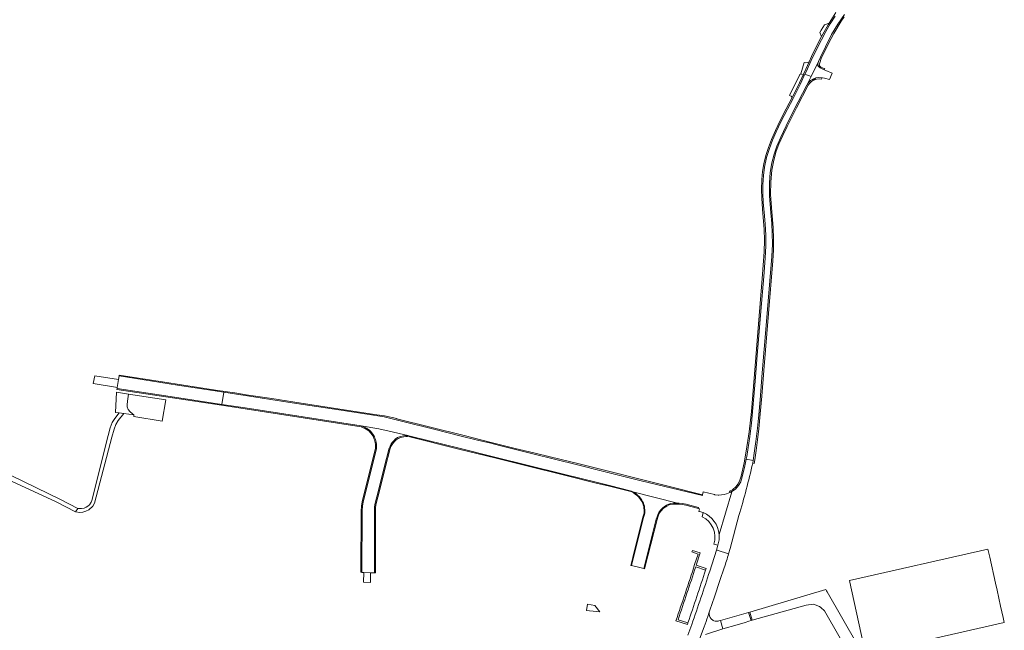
# Model space of a CAD drawing. Extents: x 152825 to 164088, y 457113 to 463005.
# Tile 362 of 364: x 163007 to 163481, y 460846 to 461140. Entities that reach past the tile are written whole.
import ezdxf

# ---------------------------------------------------------------- set-up
doc = ezdxf.new("R2010")
doc.units = 0
doc.header["$LTSCALE"] = 0.5
for name, color, linetype, lineweight in [('B-PV-VH-GESLOTENVERHARDING_ASFALT-GV', 251, 'CONTINUOUS', 18), ('B-PV-VH-GESLOTENVERHARDING_BETON-GV', 251, 'CONTINUOUS', 18), ('B-PV-VH-HALFVERHARDING_GRASBETONSTEEN-GV', 251, 'CONTINUOUS', 18), ('B-PV-VH-HALFVERHARDING_GRAVEL-GV', 251, 'CONTINUOUS', 18), ('B-PV-VH-HALFVERHARDING_PUIN-GV', 251, 'CONTINUOUS', 18), ('B-PV-VH-ONVERHARD_ZAND-GV', 251, 'CONTINUOUS', 18), ('B-PV-VH-OPENVERHARDING_BETONSTRAATSTEEN-GV', 251, 'CONTINUOUS', 18)]:
    doc.layers.add(name, color=color, linetype=linetype, lineweight=lineweight)

msp = doc.modelspace()

# ---------------------------------------------------------------- linework, layer by layer
at = {"layer": 'B-PV-VH-GESLOTENVERHARDING_ASFALT-GV', "flags": 128}
for points in [[(163399.494, 461141.508), (163397.061, 461137.759), (163394.952, 461134.095), (163392.844, 461130.117), (163390.327, 461125.148), (163387.876, 461120.101), (163385.471, 461114.74), (163384.95, 461113.588), (163387.867, 461112.363), (163391.499, 461119.596), (163392.437, 461121.726), (163394.761, 461126.649), (163397.768, 461132.55), (163400.689, 461137.652), (163403.9, 461142.277)], [(163343.687, 460892.236), (163349.772, 460912.786), (163349.805, 460912.898), (163349.692, 460912.824), (163348.881, 460912.474), (163347.295, 460911.79), (163346.102, 460911.436), (163343.527, 460911.176), (163343.281, 460911.152), (163341.697, 460911.35), (163341.433, 460911.383), (163336.096, 460912.731), (163335.756, 460911.354), (163335.656, 460910.947), (163306.281, 460918.08), (163288.318, 460922.574), (163274.957, 460925.919), (163265.274, 460928.285), (163253.539, 460931.165), (163245.756, 460933.141), (163238.175, 460935.02), (163233.252, 460936.238), (163228.248, 460937.481), (163219.08, 460939.666), (163207.269, 460942.641), (163190.944, 460946.677), (163182.622, 460948.803), (163174.465, 460950.015), (163160.809, 460952.077), (163140.602, 460955.234), (163105.593, 460960.617), (163104.6, 460954.746)], [(163104.6, 460954.746), (163115.88, 460953.039), (163171.65, 460944.403), (163180.068, 460942.986), (163185.154, 460941.873), (163194.054, 460939.772), (163195.164, 460939.51), (163218.717, 460933.652), (163236.582, 460929.267), (163250.727, 460925.769), (163269.546, 460921.099), (163284.617, 460917.331), (163291.03, 460915.793), (163301.566, 460913.061), (163301.85, 460912.951), (163302.221, 460912.784), (163323.728, 460907.287), (163324.471, 460907.235), (163326.123, 460907.08), (163327.789, 460906.729), (163333.835, 460905.219), (163333.727, 460904.688), (163334.288, 460904.487), (163334.001, 460903.344), (163334.32, 460903.275), (163336.053, 460902.771)], [(163359.815, 460926.494), (163359.893, 460926.483), (163360.096, 460927.868), (163356.668, 460928.396), (163355.854, 460924.423), (163354.475, 460918.815), (163354.046, 460917.542), (163353.058, 460915.727), (163351.523, 460914.021), (163349.805, 460912.898), (163349.772, 460912.786), (163343.687, 460892.236)], [(163343.111, 460887.013), (163342.986, 460886.478), (163342.428, 460884.7), (163342.818, 460884.614), (163348.231, 460882.98), (163348.966, 460885.461), (163353.232, 460901.303)], [(163348.231, 460882.98), (163342.818, 460884.614), (163342.428, 460884.7), (163339.189, 460874.627)], [(163338.233, 460852.791), (163338.901, 460854.878), (163339.194, 460855.793), (163341.421, 460862.306), (163344.001, 460870.063), (163346.133, 460876.227)], [(163338.901, 460854.878), (163338.233, 460852.791)], [(163337.088, 460844.093), (163345.442, 460846.826), (163345.46, 460846.914), (163344.43, 460850.788)], [(163344.43, 460850.788), (163343.534, 460850.64)], [(163334.328, 460841.822), (163336.52, 460847.861)], [(163336.52, 460847.861), (163334.328, 460841.822)]]:
    msp.add_lwpolyline(points, dxfattribs=at)
for points in [[(163395.025, 461115.302), (163394.252, 461115.645), (163392.234, 461116.539), (163391.497, 461117.16), (163391.196, 461117.664), (163391.217, 461118.553), (163391.499, 461119.596), (163387.867, 461112.363), (163385.786, 461108.218), (163386.556, 461109.327), (163387.659, 461110.509), (163389.014, 461111.275), (163389.792, 461111.555), (163390.252, 461111.721), (163391.591, 461111.87), (163392.956, 461111.762), (163393.074, 461111.749), (163393.312, 461111.723), (163394.413, 461111.603), (163396.799, 461110.965), (163398.048, 461113.964)], [(163385.786, 461108.218), (163387.867, 461112.363), (163384.95, 461113.588), (163384.619, 461112.858), (163382.841, 461108.931), (163379.381, 461102.153), (163376.533, 461096.714), (163373.364, 461090.607), (163371.096, 461085.807), (163369.371, 461081.846), (163367.832, 461077.811), (163366.468, 461073.449), (163365.465, 461068.894), (163364.946, 461064.901), (163364.703, 461060.41), (163364.665, 461056.362), (163364.907, 461051.875), (163365.306, 461047.152), (163365.797, 461041.617), (163366.095, 461036.076), (163366.092, 461031.022), (163365.79, 461025.052), (163365.135, 461016.22), (163363.785, 460999.662), (163361.89, 460976.317), (163361.07, 460965.951), (163359.238, 460945.772), (163358.387, 460939.278), (163356.944, 460929.749), (163356.668, 460928.396), (163360.096, 460927.868), (163360.601, 460931.31), (163361.343, 460936.905), (163362.104, 460943.401), (163362.75, 460949.69), (163363.379, 460957.005), (163364.449, 460969.971), (163366.296, 460992.702), (163369.056, 461025.819), (163369.279, 461031.796), (163369.267, 461036.878), (163368.969, 461041.677), (163368.468, 461046.865), (163367.93, 461054.992), (163367.905, 461061.242), (163368.279, 461066.332), (163368.981, 461070.936), (163370.093, 461075.101), (163371.444, 461078.968), (163373.288, 461083.226), (163375.911, 461088.722), (163379.658, 461096.183)], [(163104.6, 460954.746), (163105.593, 460960.617), (163083.297, 460964.015), (163055.251, 460968.426), (163054.975, 460966.689), (163054.368, 460962.879), (163054.296, 460962.427), (163077.75, 460958.81)], [(163307.475, 460875.848), (163313.461, 460899.565), (163313.849, 460900.639), (163314.207, 460901.683), (163314.714, 460902.786), (163315.52, 460903.89), (163316.568, 460904.971), (163317.493, 460905.687), (163318.418, 460906.254), (163319.552, 460906.85), (163320.447, 460907.119), (163321.76, 460907.298), (163323.728, 460907.287), (163302.221, 460912.784), (163302.484, 460912.634), (163302.856, 460912.412), (163303.208, 460912.164), (163303.607, 460911.878), (163304.147, 460911.421), (163304.628, 460910.986), (163305.181, 460910.479), (163305.839, 460909.728), (163306.214, 460909.212), (163306.566, 460908.672), (163306.931, 460908.035), (163307.306, 460907.214), (163307.541, 460906.58), (163307.765, 460905.802), (163307.882, 460904.969), (163307.965, 460904.074), (163307.965, 460903.182), (163307.906, 460902.607), (163307.8, 460901.844), (163307.35, 460900.43), (163302.53, 460881.08), (163301.61, 460877.31), (163304.891, 460876.492)]]:
    msp.add_lwpolyline(points, close=True, dxfattribs=at)
at = {"layer": 'B-PV-VH-GESLOTENVERHARDING_ASFALT-GV'}
for points in [[(163353.232, 460901.303, 0.0166439), (163359.815, 460926.494)], [(163336.053, 460902.771, -0.2718401), (163343.687, 460892.236)], [(163343.687, 460892.236, -0.1033773), (163343.111, 460887.013)], [(163346.133, 460876.227, 0.0156996), (163348.231, 460882.98)], [(163339.189, 460874.627, -0.0039968), (163330.572, 460848.893)], [(163339.842, 460851.681, -0.2373759), (163338.901, 460854.878)], [(163336.52, 460847.861, 0.0273263), (163338.233, 460852.791)], [(163338.233, 460852.791, -0.0273263), (163336.52, 460847.861)], [(163341.226, 460850.751, -0.1141048), (163339.842, 460851.681)], [(163342.212, 460850.522, -0.069974), (163341.226, 460850.751)], [(163342.975, 460850.531, -0.0511224), (163342.212, 460850.522)], [(163343.534, 460850.64, -0.0378714), (163342.975, 460850.531)], [(163330.572, 460848.893, -0.0101415), (163328.699, 460843.864)]]:
    msp.add_lwpolyline(points, format="xyb", dxfattribs=at)
at = {"layer": 'B-PV-VH-GESLOTENVERHARDING_BETON-GV', "flags": 128}
for points in [[(163399.861, 461143.123), (163397.38, 461139.424), (163396.565, 461138.057), (163396.073, 461137.23), (163394.798, 461135.091), (163392.979, 461131.665), (163391.493, 461128.867), (163388.116, 461122.035), (163386.98, 461119.546), (163385.306, 461115.881), (163384.066, 461113.156), (163384.564, 461112.883), (163384.619, 461112.858), (163384.95, 461113.588), (163385.471, 461114.74), (163387.876, 461120.101), (163390.327, 461125.148), (163392.844, 461130.117), (163394.952, 461134.095), (163397.061, 461137.759), (163399.494, 461141.508)], [(163403.9, 461142.277), (163400.689, 461137.652), (163397.768, 461132.55), (163394.761, 461126.649), (163392.437, 461121.726), (163391.499, 461119.596), (163391.217, 461118.553), (163391.196, 461117.664), (163391.497, 461117.16), (163392.234, 461116.539), (163394.252, 461115.645), (163394.476, 461116.235), (163393.699, 461116.469), (163392.649, 461116.953), (163392.607, 461116.973), (163392.082, 461117.398), (163391.744, 461117.945), (163392.032, 461119.041), (163392.762, 461121.02), (163396.215, 461128.243), (163398.79, 461133.175), (163402.342, 461139.017), (163403.788, 461141.041)]]:
    msp.add_lwpolyline(points, dxfattribs=at)
for points in [[(163348.881, 460912.474), (163349.692, 460912.824), (163349.805, 460912.898), (163351.523, 460914.021), (163353.058, 460915.727), (163354.046, 460917.542), (163354.475, 460918.815), (163355.854, 460924.423), (163356.668, 460928.396), (163356.944, 460929.749), (163358.387, 460939.278), (163359.238, 460945.772), (163361.07, 460965.951), (163361.89, 460976.317), (163363.785, 460999.662), (163365.135, 461016.22), (163365.79, 461025.052), (163366.092, 461031.022), (163366.095, 461036.076), (163365.797, 461041.617), (163365.306, 461047.152), (163364.907, 461051.875), (163364.665, 461056.362), (163364.703, 461060.41), (163364.946, 461064.901), (163365.465, 461068.894), (163366.468, 461073.449), (163367.832, 461077.811), (163369.371, 461081.846), (163371.096, 461085.807), (163373.364, 461090.607), (163376.533, 461096.714), (163379.381, 461102.153), (163382.841, 461108.931), (163384.619, 461112.858), (163384.564, 461112.883), (163384.066, 461113.156), (163382.363, 461109.412), (163379.399, 461103.47), (163378.788, 461102.327), (163375.914, 461096.954), (163372.997, 461091.27), (163370.724, 461086.383), (163368.84, 461082.14), (163367.379, 461078.298), (163366.102, 461074.42), (163365.127, 461070.407), (163364.516, 461066.728), (163364.175, 461062.855), (163364.031, 461058.023), (163364.153, 461053.9), (163364.525, 461048.659), (163365.357, 461038.815), (163365.508, 461033.799), (163365.328, 461028.063), (163364.43, 461015.34), (163359.192, 460951.335), (163358.1, 460941.538), (163356.74, 460932.263), (163355.781, 460926.666), (163354.228, 460920.233), (163353.474, 460917.789), (163352.733, 460916.384), (163351.71, 460915.053), (163350.321, 460913.905), (163350.054, 460913.761), (163348.65, 460913)], [(163389.792, 461111.555), (163389.014, 461111.275), (163387.659, 461110.509), (163386.556, 461109.327), (163385.786, 461108.218), (163379.658, 461096.183), (163375.911, 461088.722), (163373.288, 461083.226), (163371.444, 461078.968), (163370.093, 461075.101), (163368.981, 461070.936), (163368.279, 461066.332), (163367.905, 461061.242), (163367.93, 461054.992), (163368.468, 461046.865), (163368.969, 461041.677), (163369.267, 461036.878), (163369.279, 461031.796), (163369.056, 461025.819), (163366.296, 460992.702), (163364.449, 460969.971), (163363.379, 460957.005), (163362.75, 460949.69), (163362.104, 460943.401), (163361.343, 460936.905), (163360.601, 460931.31), (163360.096, 460927.868), (163359.893, 460926.483), (163360.565, 460926.392), (163360.779, 460928.116), (163361.431, 460932.627), (163362.093, 460937.739), (163362.715, 460943.066), (163363.425, 460950.194), (163364.142, 460958.801), (163365.107, 460971.065), (163367.354, 460998.473), (163369.46, 461023.801), (163369.782, 461028.972), (163369.869, 461034.31), (163369.615, 461039.839), (163368.997, 461047.272), (163368.446, 461055.667), (163368.483, 461061.787), (163368.961, 461067.427), (163369.922, 461072.261), (163371.146, 461076.503), (163372.45, 461079.875), (163374.255, 461083.989), (163376.346, 461088.324), (163380.827, 461097.301), (163386.487, 461108.179), (163387.089, 461109.018), (163388.159, 461110.089), (163388.597, 461110.34), (163388.741, 461110.592), (163390.047, 461111.448)], [(163389.792, 461111.555), (163390.047, 461111.448), (163388.741, 461110.592), (163388.597, 461110.34), (163388.893, 461110.509), (163389.185, 461110.675), (163390.494, 461111.066), (163391.743, 461111.226), (163392.92, 461111.15), (163393.074, 461111.749), (163392.956, 461111.762), (163391.591, 461111.87), (163390.252, 461111.721)]]:
    msp.add_lwpolyline(points, close=True, dxfattribs=at)
at = {"layer": 'B-PV-VH-HALFVERHARDING_GRASBETONSTEEN-GV', "flags": 128}
msp.add_lwpolyline([(163286.32, 460855.104), (163283.97, 460858.051), (163280.357, 460858.639), (163280.015, 460855.724), (163281.365, 460855.563), (163283.181, 460855.418)], close=True, dxfattribs=at)
at = {"layer": 'B-PV-VH-HALFVERHARDING_GRAVEL-GV', "flags": 128}
msp.add_lwpolyline([(163473.768, 460881.343), (163472.916, 460885.175), (163406.342, 460870.168), (163406.521, 460869.353), (163414.118, 460834.832), (163443.588, 460841.467), (163446.297, 460842.077), (163480.777, 460849.84), (163480.246, 460852.228), (163479.011, 460857.777), (163477.302, 460865.46), (163476.572, 460868.744)], close=True, dxfattribs=at)
at = {"layer": 'B-PV-VH-HALFVERHARDING_PUIN-GV', "flags": 128}
msp.add_lwpolyline([(163062.405, 460949.727), (163062.271, 460948.898), (163075.898, 460946.661), (163077.738, 460956.985), (163059.8, 460959.748), (163059.275, 460956.39), (163059.058, 460954.623), (163059.213, 460953.57), (163059.678, 460952.299), (163060.515, 460951.184), (163061.568, 460950.409)], close=True, dxfattribs=at)
at = {"layer": 'B-PV-VH-ONVERHARD_ZAND-GV', "flags": 128}
for points in [[(163034.357, 460903.077), (163036.425, 460902.732), (163037.748, 460902.967), (163039.261, 460903.438), (163040.633, 460904.145), (163042.573, 460905.891), (163043.425, 460907.261), (163051.708, 460938.987), (163052.883, 460942.937), (163053.727, 460945.16), (163054.745, 460946.954), (163057.471, 460950.395), (163055.25, 460950.696), (163053.131, 460948.048), (163051.963, 460945.99), (163051.041, 460943.562), (163049.927, 460939.852), (163042.162, 460908.574), (163041.901, 460907.818), (163040.955, 460906.496), (163040.269, 460905.811), (163039.441, 460905.34), (163038.424, 460904.892), (163037.171, 460904.681), (163036.273, 460904.658), (163035.446, 460904.73)], [(163176.07, 460873.768), (163172.856, 460873.977), (163172.745, 460869.265), (163176.127, 460869.172)]]:
    msp.add_lwpolyline(points, close=True, dxfattribs=at)
for points in [[(163001.834, 460918.725), (163025.029, 460907.885), (163034.357, 460903.077), (163035.446, 460904.73), (163027.039, 460909.017), (163003.697, 460920.438)], [(163332.432, 460876.711), (163337.211, 460875.137), (163337.448, 460875.896), (163332.684, 460877.465), (163334.641, 460883.319), (163330.826, 460884.594), (163330.585, 460883.828), (163333.624, 460882.811), (163331.921, 460877.717)], [(163322.871, 460850.653), (163328.411, 460848.94)], [(163328.411, 460848.94), (163328.686, 460849.703), (163323.922, 460851.259)]]:
    msp.add_lwpolyline(points, dxfattribs=at)
at = {"layer": 'B-PV-VH-ONVERHARD_ZAND-GV'}
for points in [[(163331.921, 460877.717, -0.0052526), (163322.871, 460850.653)], [(163323.922, 460851.259, 0.004949), (163332.432, 460876.711)]]:
    msp.add_lwpolyline(points, format="xyb", dxfattribs=at)
at = {"layer": 'B-PV-VH-OPENVERHARDING_BETONSTRAATSTEEN-GV', "flags": 128}
for points in [[(163396.565, 461138.057), (163394.269, 461137.204), (163392.776, 461134.772), (163392.164, 461133.585), (163392.979, 461131.665), (163394.798, 461135.091), (163396.073, 461137.23)], [(163386.98, 461119.546), (163386.333, 461119.222), (163385.444, 461119), (163384.526, 461119.131), (163382.953, 461113.696), (163383.305, 461113.573), (163384.066, 461113.156), (163385.306, 461115.881)], [(163382.953, 461113.696), (163382.503, 461113.372), (163377.717, 461103.574), (163377.539, 461103.218), (163378.281, 461103.018), (163378.788, 461102.327), (163379.399, 461103.47), (163382.363, 461109.412), (163384.066, 461113.156), (163383.305, 461113.573)], [(163043.526, 460968.51), (163042.721, 460964.794), (163053.567, 460963.011), (163054.368, 460962.879), (163054.975, 460966.689)], [(163055.251, 460968.426), (163083.297, 460964.015), (163105.593, 460960.617), (163140.602, 460955.234), (163160.809, 460952.077), (163174.465, 460950.015), (163182.622, 460948.803), (163190.944, 460946.677), (163207.269, 460942.641), (163219.08, 460939.666), (163228.248, 460937.481), (163233.252, 460936.238), (163238.175, 460935.02), (163245.756, 460933.141), (163253.539, 460931.165), (163265.274, 460928.285), (163274.957, 460925.919), (163288.318, 460922.574), (163306.281, 460918.08), (163335.656, 460910.947), (163335.756, 460911.354), (163319.785, 460915.3), (163276.489, 460926.147), (163262.435, 460929.626), (163254.648, 460931.491), (163245.719, 460933.628), (163234.072, 460936.45), (163221.202, 460939.824), (163188.76, 460947.898), (163188.706, 460947.912), (163182.876, 460949.198), (163179.188, 460949.758), (163163.48, 460952.143), (163139.676, 460955.834), (163128.725, 460957.573), (163116.293, 460959.436), (163110.866, 460960.26), (163101.541, 460961.675), (163077.052, 460965.398), (163055.311, 460968.786)], [(163053.951, 460960.649), (163053.479, 460950.936), (163055.25, 460950.696), (163057.471, 460950.395), (163062.405, 460949.727), (163061.568, 460950.409), (163060.515, 460951.184), (163059.678, 460952.299), (163059.213, 460953.57), (163059.058, 460954.623), (163059.275, 460956.39), (163059.8, 460959.748), (163059.757, 460959.755)], [(163104.6, 460954.746), (163077.75, 460958.81), (163054.296, 460962.427), (163054.214, 460962.004), (163077.685, 460958.384), (163104.536, 460954.32), (163115.814, 460952.613), (163171.589, 460943.976), (163172.574, 460943.576), (163173.271, 460943.284), (163173.968, 460942.932), (163174.81, 460942.349), (163175.4, 460941.834), (163175.922, 460941.327), (163176.399, 460940.767), (163176.812, 460940.227), (163177.186, 460939.655), (163177.529, 460938.968), (163177.785, 460938.41), (163178.031, 460937.756), (163178.216, 460937.112), (163178.35, 460936.447), (163178.477, 460935.587), (163178.492, 460935.2), (163178.546, 460934.203), (163178.518, 460933.534), (163177.434, 460929.261), (163175.628, 460921.946), (163172.23, 460908.693), (163171.732, 460906.061), (163171.636, 460903.408), (163171.444, 460874.025), (163171.928, 460874.005), (163172.12, 460903.398), (163172.214, 460906.007), (163172.699, 460908.573), (163176.098, 460921.828), (163177.904, 460929.144), (163178.999, 460933.463), (163179.03, 460934.206), (163178.976, 460935.222), (163178.96, 460935.631), (163178.827, 460936.531), (163178.686, 460937.226), (163178.49, 460937.908), (163178.232, 460938.597), (163177.966, 460939.177), (163177.606, 460939.897), (163177.207, 460940.506), (163176.776, 460941.071), (163176.275, 460941.658), (163175.728, 460942.19), (163175.108, 460942.731), (163174.216, 460943.349), (163173.473, 460943.724), (163172.746, 460944.029), (163171.65, 460944.403), (163115.88, 460953.039)], [(163176.07, 460873.768), (163178.076, 460873.762), (163177.997, 460901.92), (163177.992, 460903.659), (163178.017, 460904.675), (163178.09, 460905.494), (163178.421, 460907.223), (163179.926, 460913.368), (163182.732, 460924.393), (163185.045, 460933.68), (163185.498, 460934.748), (163186.065, 460935.785), (163186.594, 460936.47), (163187.416, 460937.428), (163188.16, 460938.172), (163189.119, 460938.779), (163190.489, 460939.268), (163191.996, 460939.64), (163193.109, 460939.755), (163194.054, 460939.772), (163185.154, 460941.873), (163180.068, 460942.986), (163171.65, 460944.403), (163172.746, 460944.029), (163173.473, 460943.724), (163174.216, 460943.349), (163175.108, 460942.731), (163175.728, 460942.19), (163176.275, 460941.658), (163176.776, 460941.071), (163177.207, 460940.506), (163177.606, 460939.897), (163177.966, 460939.177), (163178.232, 460938.597), (163178.49, 460937.908), (163178.686, 460937.226), (163178.827, 460936.531), (163178.96, 460935.631), (163178.976, 460935.222), (163179.03, 460934.206), (163178.999, 460933.463), (163177.904, 460929.144), (163176.098, 460921.828), (163172.699, 460908.573), (163172.214, 460906.007), (163172.12, 460903.398), (163171.928, 460874.005), (163172.856, 460873.977)], [(163307.35, 460900.43), (163307.8, 460901.844), (163307.906, 460902.607), (163307.965, 460903.182), (163307.965, 460904.074), (163307.882, 460904.969), (163307.765, 460905.802), (163307.541, 460906.58), (163307.306, 460907.214), (163306.931, 460908.035), (163306.566, 460908.672), (163306.214, 460909.212), (163305.839, 460909.728), (163305.181, 460910.479), (163304.628, 460910.986), (163304.147, 460911.421), (163303.607, 460911.878), (163303.208, 460912.164), (163302.856, 460912.412), (163302.484, 460912.634), (163302.221, 460912.784), (163301.85, 460912.951), (163301.566, 460913.061), (163291.03, 460915.793), (163284.617, 460917.331), (163269.546, 460921.099), (163250.727, 460925.769), (163236.582, 460929.267), (163218.717, 460933.652), (163195.164, 460939.51), (163194.054, 460939.772), (163193.109, 460939.755), (163191.996, 460939.64), (163190.489, 460939.268), (163189.119, 460938.779), (163188.16, 460938.172), (163187.416, 460937.428), (163186.594, 460936.47), (163186.065, 460935.785), (163185.498, 460934.748), (163185.045, 460933.68), (163182.732, 460924.393), (163179.926, 460913.368), (163178.421, 460907.223), (163178.09, 460905.494), (163178.017, 460904.675), (163177.992, 460903.659), (163177.997, 460901.92), (163178.076, 460873.762), (163178.56, 460873.761), (163178.481, 460901.921), (163178.476, 460903.654), (163178.5, 460904.647), (163178.57, 460905.427), (163178.894, 460907.12), (163180.396, 460913.251), (163183.201, 460924.275), (163185.505, 460933.526), (163185.934, 460934.537), (163186.472, 460935.519), (163186.969, 460936.164), (163187.771, 460937.099), (163188.464, 460937.792), (163189.332, 460938.341), (163190.629, 460938.804), (163192.08, 460939.162), (163193.138, 460939.272), (163193.96, 460939.352), (163195.062, 460939.091), (163218.613, 460933.234), (163236.479, 460928.848), (163250.623, 460925.351), (163269.442, 460920.681), (163284.509, 460916.914), (163290.917, 460915.4), (163301.909, 460912.649), (163302.346, 460912.398), (163302.67, 460912.148), (163303.022, 460911.901), (163303.409, 460911.624), (163303.935, 460911.178), (163304.411, 460910.748), (163304.95, 460910.253), (163305.586, 460909.526), (163305.949, 460909.029), (163306.291, 460908.504), (163306.644, 460907.888), (163307.008, 460907.09), (163307.235, 460906.479), (163307.449, 460905.734), (163307.562, 460904.931), (163307.642, 460904.059), (163307.642, 460903.198), (163307.586, 460902.645), (163307.485, 460901.916), (163307.037, 460900.508), (163302.217, 460881.157), (163301.296, 460877.383), (163301.61, 460877.31), (163302.53, 460881.08)], [(163307.475, 460875.848), (163307.893, 460875.744), (163313.874, 460899.439), (163314.256, 460900.496), (163314.608, 460901.522), (163315.088, 460902.567), (163315.85, 460903.611), (163316.857, 460904.649), (163317.739, 460905.332), (163318.631, 460905.879), (163319.716, 460906.45), (163320.539, 460906.696), (163321.788, 460906.867), (163323.726, 460906.856), (163324.436, 460906.805), (163326.058, 460906.653), (163327.692, 460906.309), (163333.727, 460904.688), (163333.835, 460905.219), (163327.789, 460906.729), (163326.123, 460907.08), (163324.471, 460907.235), (163323.728, 460907.287), (163321.76, 460907.298), (163320.447, 460907.119), (163319.552, 460906.85), (163318.418, 460906.254), (163317.493, 460905.687), (163316.568, 460904.971), (163315.52, 460903.89), (163314.714, 460902.786), (163314.207, 460901.683), (163313.849, 460900.639), (163313.461, 460899.565)], [(163439.286, 460822.478), (163438.571, 460822.639), (163415.766, 460832.58), (163413.326, 460834.35), (163410.021, 460839.42), (163395.597, 460864.615), (163395.338, 460865.068), (163394.918, 460865.802), (163358.417, 460854.947), (163359.596, 460850.944), (163385.457, 460858.228), (163389.078, 460858.68), (163391.917, 460857.657), (163392.518, 460857.132), (163394.294, 460855.578), (163408.818, 460830.356), (163437.057, 460817.192)], [(163356.248, 460849.971), (163357.982, 460850.489), (163359.035, 460850.786), (163357.859, 460854.781), (163344.43, 460850.788), (163345.46, 460846.914), (163352.291, 460848.847)], [(163358.417, 460854.947), (163357.859, 460854.781), (163359.035, 460850.786), (163359.596, 460850.944)]]:
    msp.add_lwpolyline(points, close=True, dxfattribs=at)
for points in [[(163336.053, 460902.771), (163335.583, 460900.77)], [(163341.197, 460887.575), (163343.111, 460887.013)], [(163337.211, 460875.137), (163332.432, 460876.711)], [(163323.922, 460851.259), (163328.686, 460849.703)]]:
    msp.add_lwpolyline(points, dxfattribs=at)
at = {"layer": 'B-PV-VH-OPENVERHARDING_BETONSTRAATSTEEN-GV'}
for points in [[(163343.687, 460892.236, 0.2718401), (163336.053, 460902.771)], [(163335.583, 460900.77, -0.3717986), (163341.197, 460887.575)], [(163343.111, 460887.013, 0.1033773), (163343.687, 460892.236)], [(163332.432, 460876.711, -0.004949), (163323.922, 460851.259)], [(163328.686, 460849.703, 0.0031241), (163337.211, 460875.137)]]:
    msp.add_lwpolyline(points, format="xyb", dxfattribs=at)

doc.saveas('drawing.dxf')
